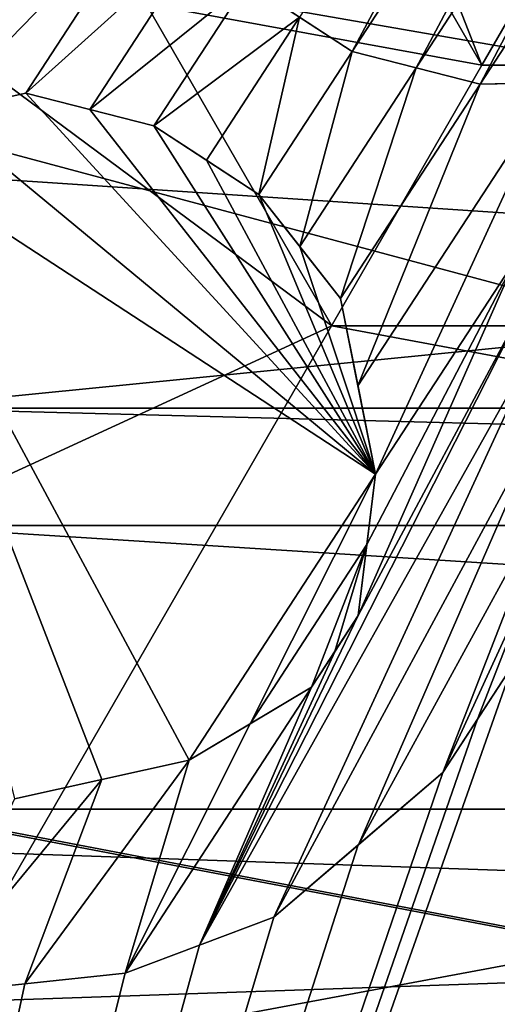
# Model space of a CAD drawing. Header units: millimetres. Extents: x -122 to 122, y -98 to 94.
# Tile 510 of 533: x 64.72 to 65.91, y 64.01 to 66.47. Entities that reach past the tile are written whole.
import ezdxf

# ---------------------------------------------------------------- set-up
doc = ezdxf.new("R2010")
doc.units = ezdxf.units.MM
doc.header["$LTSCALE"] = 26.699852
for name, color, linetype in [('1206', 7, 'CONTINUOUS'), ('1218', 7, 'CONTINUOUS'), ('1222', 7, 'CONTINUOUS'), ('31', 7, 'CONTINUOUS'), ('32', 7, 'CONTINUOUS'), ('35', 7, 'CONTINUOUS'), ('4213', 7, 'CONTINUOUS'), ('4225', 7, 'CONTINUOUS'), ('4229', 7, 'CONTINUOUS'), ('4795', 7, 'CONTINUOUS'), ('4797', 7, 'CONTINUOUS'), ('4800', 7, 'CONTINUOUS'), ('4804', 7, 'CONTINUOUS'), ('4810', 7, 'CONTINUOUS'), ('4822', 7, 'CONTINUOUS'), ('4826', 7, 'CONTINUOUS'), ('4929', 7, 'CONTINUOUS'), ('4930', 7, 'CONTINUOUS'), ('4931', 7, 'CONTINUOUS'), ('4932', 7, 'CONTINUOUS'), ('4941', 7, 'CONTINUOUS'), ('4942', 7, 'CONTINUOUS'), ('4943', 7, 'CONTINUOUS'), ('4957', 7, 'CONTINUOUS'), ('4958', 7, 'CONTINUOUS'), ('4959', 7, 'CONTINUOUS'), ('4960', 7, 'CONTINUOUS'), ('4961', 7, 'CONTINUOUS'), ('4962', 7, 'CONTINUOUS'), ('4963', 7, 'CONTINUOUS'), ('4964', 7, 'CONTINUOUS'), ('4965', 7, 'CONTINUOUS'), ('5013', 7, 'CONTINUOUS'), ('792', 7, 'CONTINUOUS'), ('793', 7, 'CONTINUOUS'), ('802', 7, 'CONTINUOUS'), ('804', 7, 'CONTINUOUS'), ('963', 7, 'CONTINUOUS')]:
    doc.layers.add(name, color=color, linetype=linetype)

msp = doc.modelspace()

# ---------------------------------------------------------------- linework, layer by layer
at = {"layer": '1206', "color": 250, "linetype": 'Continuous', "true_color": 0x323232}
for points in [[(78.5, 64.5, -2), (78.5, 64.5, -10), (61.5, 64.5, -10), (78.5, 64.5, -2)], [(61.5, 64.5, -2), (78.5, 64.5, -2), (61.5, 64.5, -10), (61.5, 64.5, -2)]]:
    msp.add_3dface(points, dxfattribs=at)
at = {"layer": '1218', "color": 250, "linetype": 'Continuous', "true_color": 0x323232}
for points in [[(61.5, 64.5, -10), (78.5, 64.5, -10), (78.5, 63.9142, -11.4142), (61.5, 64.5, -10)], [(61.5, 64.5, -10), (78.5, 63.9142, -11.4142), (61.5, 63.9142, -11.4142), (61.5, 64.5, -10)]]:
    msp.add_3dface(points, dxfattribs=at)
at = {"layer": '1222', "color": 250, "linetype": 'Continuous', "true_color": 0x323232}
for points in [[(78.5, 64.5, -2), (61.5, 64.5, -2), (61.5, 63.9142, -0.5858), (78.5, 64.5, -2)], [(78.5, 64.5, -2), (61.5, 63.9142, -0.5858), (78.5, 63.9142, -0.5858), (78.5, 64.5, -2)]]:
    msp.add_3dface(points, dxfattribs=at)
at = {"layer": '31', "color": 7, "linetype": 'Continuous', "true_color": 0xf5f5f5}
for points in [[(61, 73.5, -12), (59.3935, 62.8935, -12), (65.5004, 65.7056, -12), (61, 73.5, -12)], [(59.3935, 62.8935, -12), (80.6065, 62.8935, -12), (74.4996, 65.7056, -12), (59.3935, 62.8935, -12)], [(65.5004, 65.7056, -12), (59.3935, 62.8935, -12), (74.4996, 65.7056, -12), (65.5004, 65.7056, -12)]]:
    msp.add_3dface(points, dxfattribs=at)
at = {"layer": '32', "color": 7, "linetype": 'Continuous', "true_color": 0xf5f5f5}
for points in [[(59.3935, 62.8935, -15), (55, 73.5, -15), (65.5004, 65.7056, -15), (59.3935, 62.8935, -15)], [(55, 73.5, -15), (61, 73.5, -15), (65.5004, 65.7056, -15), (55, 73.5, -15)], [(80.6065, 62.8935, -15), (59.3935, 62.8935, -15), (65.5004, 65.7056, -15), (80.6065, 62.8935, -15)], [(74.4996, 65.7056, -15), (80.6065, 62.8935, -15), (65.5004, 65.7056, -15), (74.4996, 65.7056, -15)]]:
    msp.add_3dface(points, dxfattribs=at)
at = {"layer": '35', "color": 7, "linetype": 'Continuous', "true_color": 0xf5f5f5}
for points in [[(61, 73.5, -12), (65.5004, 65.7056, -12), (61, 73.5, -15), (61, 73.5, -12)], [(61, 73.5, -15), (65.5004, 65.7056, -12), (65.5004, 65.7056, -15), (61, 73.5, -15)], [(65.5004, 65.7056, -12), (74.4996, 65.7056, -12), (65.5004, 65.7056, -15), (65.5004, 65.7056, -12)], [(74.4996, 65.7056, -12), (74.4996, 65.7056, -15), (65.5004, 65.7056, -15), (74.4996, 65.7056, -12)]]:
    msp.add_3dface(points, dxfattribs=at)
at = {"layer": '4213', "color": 250, "linetype": 'Continuous', "true_color": 0x323232}
for points in [[(61.5, 64.5, 10), (78.5, 64.5, 10), (61.5, 64.5, 2), (61.5, 64.5, 10)], [(61.5, 64.5, 2), (78.5, 64.5, 10), (78.5, 64.5, 2), (61.5, 64.5, 2)]]:
    msp.add_3dface(points, dxfattribs=at)
at = {"layer": '4225', "color": 250, "linetype": 'Continuous', "true_color": 0x323232}
for points in [[(78.5, 64.5, 10), (61.5, 64.5, 10), (61.5, 63.9142, 11.4142), (78.5, 64.5, 10)], [(78.5, 63.9142, 11.4142), (78.5, 64.5, 10), (61.5, 63.9142, 11.4142), (78.5, 63.9142, 11.4142)]]:
    msp.add_3dface(points, dxfattribs=at)
at = {"layer": '4229', "color": 250, "linetype": 'Continuous', "true_color": 0x323232}
for points in [[(61.5, 64.5, 2), (78.5, 64.5, 2), (78.5, 63.9142, 0.5858), (61.5, 64.5, 2)], [(61.5, 63.9142, 0.5858), (61.5, 64.5, 2), (78.5, 63.9142, 0.5858), (61.5, 63.9142, 0.5858)]]:
    msp.add_3dface(points, dxfattribs=at)
at = {"layer": '4795', "color": 7, "linetype": 'Continuous', "true_color": 0xf5f5f5}
for points in [[(82.4441, 61.0542, 12), (57.5559, 61.0542, 12), (63.1767, 64.7277, 12), (82.4441, 61.0542, 12)], [(64.4, 64.5, 12), (82.4441, 61.0542, 12), (63.1767, 64.7277, 12), (64.4, 64.5, 12)], [(75.6, 64.5, 12), (82.4441, 61.0542, 12), (64.4, 64.5, 12), (75.6, 64.5, 12)]]:
    msp.add_3dface(points, dxfattribs=at)
at = {"layer": '4797', "color": 7, "linetype": 'Continuous', "true_color": 0xf5f5f5}
for points in [[(63.2648, 57.2397, 14.625), (70, 55.9, 14.625), (65.9515, 64.8584, 18.9024), (63.2648, 57.2397, 14.625)], [(65.8642, 64.7246, 18.8474), (63.2648, 57.2397, 14.625), (65.9515, 64.8584, 18.9024), (65.8642, 64.7246, 18.8474)], [(65.7772, 64.5911, 18.7915), (63.2648, 57.2397, 14.625), (65.8642, 64.7246, 18.8474), (65.7772, 64.5911, 18.7915)], [(65.5663, 64.4108, 18.6994), (63.2648, 57.2397, 14.625), (65.7772, 64.5911, 18.7915), (65.5663, 64.4108, 18.6994)], [(65.3558, 64.2308, 18.6045), (63.2648, 57.2397, 14.625), (65.5663, 64.4108, 18.6994), (65.3558, 64.2308, 18.6045)], [(65.17, 64.161, 18.5486), (63.2648, 57.2397, 14.625), (65.3558, 64.2308, 18.6045), (65.17, 64.161, 18.5486)], [(64.9851, 64.0915, 18.4914), (63.2648, 57.2397, 14.625), (65.17, 64.161, 18.5486), (64.9851, 64.0915, 18.4914)], [(64.7348, 64.0645, 18.4349), (63.2648, 57.2397, 14.625), (64.9851, 64.0915, 18.4914), (64.7348, 64.0645, 18.4349)], [(64.4836, 64.0375, 18.3757), (63.2648, 57.2397, 14.625), (64.7348, 64.0645, 18.4349), (64.4836, 64.0375, 18.3757)]]:
    msp.add_3dface(points, dxfattribs=at)
at = {"layer": '4800', "color": 7, "linetype": 'Continuous', "true_color": 0xf5f5f5}
for points in [[(65.4199, 66.4749, 19.2742), (65.5508, 66.3896, 19.2738), (66.4076, 67.9899, 19.7521), (65.4199, 66.4749, 19.2742)], [(66.4076, 67.9899, 19.7521), (65.5508, 66.3896, 19.2738), (66.5385, 67.9046, 19.7517), (66.4076, 67.9899, 19.7521)], [(65.5508, 66.3896, 19.2738), (65.7108, 66.3488, 19.2883), (66.5385, 67.9046, 19.7517), (65.5508, 66.3896, 19.2738)], [(66.5385, 67.9046, 19.7517), (65.7108, 66.3488, 19.2883), (66.6399, 67.7752, 19.7382), (66.5385, 67.9046, 19.7517)], [(65.7108, 66.3488, 19.2883), (65.8707, 66.3081, 19.3019), (66.6399, 67.7752, 19.7382), (65.7108, 66.3488, 19.2883)], [(65.8707, 66.3081, 19.3019), (66.7422, 67.6448, 19.7236), (66.6399, 67.7752, 19.7382), (65.8707, 66.3081, 19.3019)], [(66.0595, 66.3118, 19.3299), (66.7422, 67.6448, 19.7236), (65.8707, 66.3081, 19.3019), (66.0595, 66.3118, 19.3299)], [(64.5185, 66.237, 19.0512), (65.6096, 65.3353, 18.9948), (64.7368, 66.2854, 19.1059), (64.5185, 66.237, 19.0512)], [(64.7368, 66.2854, 19.1059), (65.6096, 65.3353, 18.9948), (64.8968, 66.2446, 19.125), (64.7368, 66.2854, 19.1059)], [(64.8968, 66.2446, 19.125), (65.6096, 65.3353, 18.9948), (65.0566, 66.2038, 19.1431), (64.8968, 66.2446, 19.125)], [(64.3007, 66.1887, 18.9948), (65.6096, 65.3353, 18.9948), (64.5185, 66.237, 19.0512), (64.3007, 66.1887, 18.9948)], [(65.0566, 66.2038, 19.1431), (65.6096, 65.3353, 18.9948), (65.1876, 66.1184, 19.1436), (65.0566, 66.2038, 19.1431)], [(65.6096, 65.3353, 18.9948), (64.3007, 66.1887, 18.9948), (65.1448, 64.6224, 18.6974), (65.6096, 65.3353, 18.9948)], [(65.1448, 64.6224, 18.6974), (64.3007, 66.1887, 18.9948), (64.9268, 64.5741, 18.6423), (65.1448, 64.6224, 18.6974)], [(64.9268, 64.5741, 18.6423), (64.3007, 66.1887, 18.9948), (64.7087, 64.5257, 18.5853), (64.9268, 64.5741, 18.6423)], [(65.1876, 66.1184, 19.1436), (65.6096, 65.3353, 18.9948), (65.3184, 66.0331, 19.1431), (65.1876, 66.1184, 19.1436)], [(65.3184, 66.0331, 19.1431), (65.6096, 65.3353, 18.9948), (65.4203, 65.9032, 19.125), (65.3184, 66.0331, 19.1431)], [(65.4203, 65.9032, 19.125), (65.6096, 65.3353, 18.9948), (65.5221, 65.7734, 19.1059), (65.4203, 65.9032, 19.125)], [(65.5221, 65.7734, 19.1059), (65.6096, 65.3353, 18.9948), (65.5659, 65.5539, 19.0512), (65.5221, 65.7734, 19.1059)], [(65.297, 64.7132, 18.7529), (65.6096, 65.3353, 18.9948), (65.1448, 64.6224, 18.6974), (65.297, 64.7132, 18.7529)], [(65.588, 65.1599, 18.9393), (65.6096, 65.3353, 18.9948), (65.297, 64.7132, 18.7529), (65.588, 65.1599, 18.9393)], [(65.45, 64.8044, 18.8075), (65.588, 65.1599, 18.9393), (65.297, 64.7132, 18.7529), (65.45, 64.8044, 18.8075)], [(65.508, 64.8934, 18.8449), (65.588, 65.1599, 18.9393), (65.45, 64.8044, 18.8075), (65.508, 64.8934, 18.8449)], [(65.5662, 64.9827, 18.8819), (65.588, 65.1599, 18.9393), (65.508, 64.8934, 18.8449), (65.5662, 64.9827, 18.8819)]]:
    msp.add_3dface(points, dxfattribs=at)
at = {"layer": '4804', "color": 7, "linetype": 'Continuous', "true_color": 0xf5f5f5}
for points in [[(64.4, 65.5, 11), (64.4, 65.5, 1.0205), (70.0019, 65.5, 0.2898), (64.4, 65.5, 11)], [(75.6, 65.5, 11), (64.4, 65.5, 11), (75.6, 65.5, 1.0205), (75.6, 65.5, 11)], [(75.6, 65.5, 1.0205), (64.4, 65.5, 11), (70.0019, 65.5, 0.2898), (75.6, 65.5, 1.0205)]]:
    msp.add_3dface(points, dxfattribs=at)
at = {"layer": '4810', "color": 7, "linetype": 'Continuous', "true_color": 0xf5f5f5}
for points in [[(64.4, 65.5, 11), (75.6, 65.5, 11), (75.6, 65.2071, 11.7071), (64.4, 65.5, 11)], [(64.4, 65.5, 11), (75.6, 65.2071, 11.7071), (64.4, 65.2071, 11.7071), (64.4, 65.5, 11)], [(75.6, 64.5, 12), (64.4, 64.5, 12), (64.4, 65.2071, 11.7071), (75.6, 64.5, 12)], [(75.6, 65.2071, 11.7071), (75.6, 64.5, 12), (64.4, 65.2071, 11.7071), (75.6, 65.2071, 11.7071)]]:
    msp.add_3dface(points, dxfattribs=at)
at = {"layer": '4822', "color": 7, "linetype": 'Continuous', "true_color": 0xf5f5f5}
for points in [[(67.9509, 65.8522, 0.2556), (62.7041, 66.2018, 1.25), (64.4015, 67.9014, 0.2556), (67.9509, 65.8522, 0.2556)], [(64.4, 65.5, 1.0205), (62.7041, 66.2018, 1.25), (67.9509, 65.8522, 0.2556), (64.4, 65.5, 1.0205)], [(70.0019, 65.5, 0.2898), (64.4, 65.5, 1.0205), (67.9509, 65.8522, 0.2556), (70.0019, 65.5, 0.2898)]]:
    msp.add_3dface(points, dxfattribs=at)
at = {"layer": '4826', "color": 7, "linetype": 'Continuous', "true_color": 0xf5f5f5}
msp.add_3dface([(66.35, 67.178, -0.6683), (67.9509, 65.8522, 0.2556), (64.4015, 67.9014, 0.2556), (66.35, 67.178, -0.6683)], dxfattribs=at)
at = {"layer": '4929', "color": 7, "linetype": 'Continuous', "true_color": 0xf5f5f5}
for points in [[(64.7348, 64.0645, 18.4349), (64.9851, 64.0915, 18.4914), (64.4836, 64.0375, 19.451), (64.7348, 64.0645, 18.4349)], [(64.4836, 64.0375, 19.451), (64.9851, 64.0915, 18.4914), (64.9851, 64.0915, 19.5623), (64.4836, 64.0375, 19.451)], [(64.4836, 64.0375, 19.451), (64.9851, 64.0915, 19.5623), (64.7348, 64.0645, 19.5079), (64.4836, 64.0375, 19.451)], [(64.4836, 64.0375, 18.3757), (64.7348, 64.0645, 18.4349), (64.4836, 64.0375, 19.451), (64.4836, 64.0375, 18.3757)]]:
    msp.add_3dface(points, dxfattribs=at)
at = {"layer": '4930', "color": 7, "linetype": 'Continuous', "true_color": 0xf5f5f5}
for points in [[(65.17, 64.161, 18.5486), (65.3558, 64.2308, 18.6045), (64.9851, 64.0915, 19.5623), (65.17, 64.161, 18.5486)], [(64.9851, 64.0915, 19.5623), (65.3558, 64.2308, 18.6045), (65.3558, 64.2308, 19.6711), (64.9851, 64.0915, 19.5623)], [(64.9851, 64.0915, 19.5623), (65.3558, 64.2308, 19.6711), (65.17, 64.161, 19.6173), (64.9851, 64.0915, 19.5623)], [(64.9851, 64.0915, 18.4914), (65.17, 64.161, 18.5486), (64.9851, 64.0915, 19.5623), (64.9851, 64.0915, 18.4914)]]:
    msp.add_3dface(points, dxfattribs=at)
at = {"layer": '4931', "color": 7, "linetype": 'Continuous', "true_color": 0xf5f5f5}
for points in [[(65.5663, 64.4108, 18.6994), (65.7772, 64.5911, 18.7915), (65.3558, 64.2308, 19.6711), (65.5663, 64.4108, 18.6994)], [(65.3558, 64.2308, 19.6711), (65.7772, 64.5911, 18.7915), (65.7772, 64.5911, 19.8512), (65.3558, 64.2308, 19.6711)], [(65.3558, 64.2308, 19.6711), (65.7772, 64.5911, 19.8512), (65.5671, 64.4115, 19.7629), (65.3558, 64.2308, 19.6711)], [(65.3558, 64.2308, 18.6045), (65.5663, 64.4108, 18.6994), (65.3558, 64.2308, 19.6711), (65.3558, 64.2308, 18.6045)]]:
    msp.add_3dface(points, dxfattribs=at)
at = {"layer": '4932', "color": 7, "linetype": 'Continuous', "true_color": 0xf5f5f5}
for points in [[(65.8642, 64.7246, 18.8474), (65.9515, 64.8584, 18.9024), (65.7772, 64.5911, 19.8512), (65.8642, 64.7246, 18.8474)], [(65.7772, 64.5911, 19.8512), (65.9515, 64.8584, 18.9024), (65.9515, 64.8584, 19.958), (65.7772, 64.5911, 19.8512)], [(65.7772, 64.5911, 19.8512), (65.9515, 64.8584, 19.958), (65.8642, 64.7246, 19.905), (65.7772, 64.5911, 19.8512)], [(65.7772, 64.5911, 18.7915), (65.8642, 64.7246, 18.8474), (65.7772, 64.5911, 19.8512), (65.7772, 64.5911, 18.7915)]]:
    msp.add_3dface(points, dxfattribs=at)
at = {"layer": '4941', "color": 7, "linetype": 'Continuous', "true_color": 0xf5f5f5}
for points in [[(66.2487, 66.3156, 19.3567), (66.0595, 66.3118, 19.3299), (65.8707, 66.3081, 20.343), (66.2487, 66.3156, 19.3567)], [(66.2487, 66.3156, 19.3567), (65.8707, 66.3081, 20.343), (66.0595, 66.3118, 20.3701), (66.2487, 66.3156, 19.3567)], [(66.0595, 66.3118, 19.3299), (65.8707, 66.3081, 19.3019), (65.8707, 66.3081, 20.343), (66.0595, 66.3118, 19.3299)]]:
    msp.add_3dface(points, dxfattribs=at)
at = {"layer": '4942', "color": 7, "linetype": 'Continuous', "true_color": 0xf5f5f5}
for points in [[(65.8707, 66.3081, 19.3019), (65.7108, 66.3488, 19.2883), (65.5508, 66.3896, 20.3159), (65.8707, 66.3081, 19.3019)], [(65.8707, 66.3081, 19.3019), (65.5508, 66.3896, 20.3159), (65.7108, 66.3488, 20.3299), (65.8707, 66.3081, 19.3019)], [(65.7108, 66.3488, 19.2883), (65.5508, 66.3896, 19.2738), (65.5508, 66.3896, 20.3159), (65.7108, 66.3488, 19.2883)], [(65.8707, 66.3081, 20.343), (65.8707, 66.3081, 19.3019), (65.7108, 66.3488, 20.3299), (65.8707, 66.3081, 20.343)]]:
    msp.add_3dface(points, dxfattribs=at)
at = {"layer": '4943', "color": 7, "linetype": 'Continuous', "true_color": 0xf5f5f5}
for points in [[(65.5508, 66.3896, 19.2738), (65.4199, 66.4749, 19.2742), (65.289, 66.5603, 20.3159), (65.5508, 66.3896, 19.2738)], [(65.5508, 66.3896, 20.3159), (65.5508, 66.3896, 19.2738), (65.289, 66.5603, 20.3159), (65.5508, 66.3896, 20.3159)], [(65.5508, 66.3896, 20.3159), (65.289, 66.5603, 20.3159), (65.4199, 66.4749, 20.3163), (65.5508, 66.3896, 20.3159)]]:
    msp.add_3dface(points, dxfattribs=at)
at = {"layer": '4957', "color": 7, "linetype": 'Continuous', "true_color": 0xf5f5f5}
for points in [[(64.5185, 66.237, 19.0512), (64.7368, 66.2854, 19.1059), (64.3007, 66.1887, 20.0471), (64.5185, 66.237, 19.0512)], [(64.3007, 66.1887, 20.0471), (64.7368, 66.2854, 19.1059), (64.7368, 66.2854, 20.1541), (64.3007, 66.1887, 20.0471)], [(64.3007, 66.1887, 20.0471), (64.7368, 66.2854, 20.1541), (64.5183, 66.2369, 20.1014), (64.3007, 66.1887, 20.0471)]]:
    msp.add_3dface(points, dxfattribs=at)
at = {"layer": '4958', "color": 7, "linetype": 'Continuous', "true_color": 0xf5f5f5}
for points in [[(64.7368, 66.2854, 19.1059), (64.8968, 66.2446, 19.125), (64.7368, 66.2854, 20.1541), (64.7368, 66.2854, 19.1059)], [(64.8968, 66.2446, 19.125), (65.0566, 66.2038, 19.1431), (64.7368, 66.2854, 20.1541), (64.8968, 66.2446, 19.125)], [(64.7368, 66.2854, 20.1541), (65.0566, 66.2038, 19.1431), (65.0566, 66.2038, 20.19), (64.7368, 66.2854, 20.1541)], [(64.7368, 66.2854, 20.1541), (65.0566, 66.2038, 20.19), (64.8968, 66.2446, 20.1725), (64.7368, 66.2854, 20.1541)]]:
    msp.add_3dface(points, dxfattribs=at)
at = {"layer": '4959', "color": 7, "linetype": 'Continuous', "true_color": 0xf5f5f5}
for points in [[(65.0566, 66.2038, 19.1431), (65.1876, 66.1184, 19.1436), (65.3184, 66.0331, 20.19), (65.0566, 66.2038, 19.1431)], [(65.0566, 66.2038, 20.19), (65.0566, 66.2038, 19.1431), (65.3184, 66.0331, 20.19), (65.0566, 66.2038, 20.19)], [(65.0566, 66.2038, 20.19), (65.3184, 66.0331, 20.19), (65.1876, 66.1184, 20.1904), (65.0566, 66.2038, 20.19)], [(65.1876, 66.1184, 19.1436), (65.3184, 66.0331, 19.1431), (65.3184, 66.0331, 20.19), (65.1876, 66.1184, 19.1436)]]:
    msp.add_3dface(points, dxfattribs=at)
at = {"layer": '4960', "color": 7, "linetype": 'Continuous', "true_color": 0xf5f5f5}
for points in [[(65.3184, 66.0331, 19.1431), (65.4203, 65.9032, 19.125), (65.5221, 65.7734, 20.1541), (65.3184, 66.0331, 19.1431)], [(65.3184, 66.0331, 20.19), (65.3184, 66.0331, 19.1431), (65.4203, 65.9032, 20.1725), (65.3184, 66.0331, 20.19)], [(65.3184, 66.0331, 19.1431), (65.5221, 65.7734, 20.1541), (65.4203, 65.9032, 20.1725), (65.3184, 66.0331, 19.1431)], [(65.4203, 65.9032, 19.125), (65.5221, 65.7734, 19.1059), (65.5221, 65.7734, 20.1541), (65.4203, 65.9032, 19.125)]]:
    msp.add_3dface(points, dxfattribs=at)
at = {"layer": '4961', "color": 7, "linetype": 'Continuous', "true_color": 0xf5f5f5}
for points in [[(65.5221, 65.7734, 19.1059), (65.5659, 65.5539, 19.0512), (65.6096, 65.3353, 20.0471), (65.5221, 65.7734, 19.1059)], [(65.5221, 65.7734, 20.1541), (65.5221, 65.7734, 19.1059), (65.5656, 65.5557, 20.1018), (65.5221, 65.7734, 20.1541)], [(65.5221, 65.7734, 19.1059), (65.6096, 65.3353, 20.0471), (65.5656, 65.5557, 20.1018), (65.5221, 65.7734, 19.1059)], [(65.5659, 65.5539, 19.0512), (65.6096, 65.3353, 18.9948), (65.6096, 65.3353, 20.0471), (65.5659, 65.5539, 19.0512)]]:
    msp.add_3dface(points, dxfattribs=at)
at = {"layer": '4962', "color": 7, "linetype": 'Continuous', "true_color": 0xf5f5f5}
for points in [[(65.6096, 65.3353, 18.9948), (65.588, 65.1599, 18.9393), (65.5662, 64.9827, 19.9382), (65.6096, 65.3353, 18.9948)], [(65.6096, 65.3353, 18.9948), (65.5662, 64.9827, 19.9382), (65.588, 65.1599, 19.9935), (65.6096, 65.3353, 18.9948)], [(65.6096, 65.3353, 20.0471), (65.6096, 65.3353, 18.9948), (65.588, 65.1599, 19.9935), (65.6096, 65.3353, 20.0471)], [(65.588, 65.1599, 18.9393), (65.5662, 64.9827, 18.8819), (65.5662, 64.9827, 19.9382), (65.588, 65.1599, 18.9393)]]:
    msp.add_3dface(points, dxfattribs=at)
at = {"layer": '4963', "color": 7, "linetype": 'Continuous', "true_color": 0xf5f5f5}
for points in [[(65.5662, 64.9827, 18.8819), (65.508, 64.8934, 18.8449), (65.45, 64.8044, 19.8666), (65.5662, 64.9827, 18.8819)], [(65.5662, 64.9827, 18.8819), (65.45, 64.8044, 19.8666), (65.5084, 64.8941, 19.9029), (65.5662, 64.9827, 18.8819)], [(65.5662, 64.9827, 19.9382), (65.5662, 64.9827, 18.8819), (65.5084, 64.8941, 19.9029), (65.5662, 64.9827, 19.9382)], [(65.508, 64.8934, 18.8449), (65.45, 64.8044, 18.8075), (65.45, 64.8044, 19.8666), (65.508, 64.8934, 18.8449)]]:
    msp.add_3dface(points, dxfattribs=at)
at = {"layer": '4964', "color": 7, "linetype": 'Continuous', "true_color": 0xf5f5f5}
for points in [[(65.45, 64.8044, 18.8075), (65.297, 64.7132, 18.7529), (65.1448, 64.6224, 19.7605), (65.45, 64.8044, 18.8075)], [(65.45, 64.8044, 18.8075), (65.1448, 64.6224, 19.7605), (65.297, 64.7132, 19.8141), (65.45, 64.8044, 18.8075)], [(65.45, 64.8044, 19.8666), (65.45, 64.8044, 18.8075), (65.297, 64.7132, 19.8141), (65.45, 64.8044, 19.8666)], [(65.297, 64.7132, 18.7529), (65.1448, 64.6224, 18.6974), (65.1448, 64.6224, 19.7605), (65.297, 64.7132, 18.7529)]]:
    msp.add_3dface(points, dxfattribs=at)
at = {"layer": '4965', "color": 7, "linetype": 'Continuous', "true_color": 0xf5f5f5}
for points in [[(65.1448, 64.6224, 18.6974), (64.9268, 64.5741, 18.6423), (64.7087, 64.5257, 19.6527), (65.1448, 64.6224, 18.6974)], [(65.1448, 64.6224, 18.6974), (64.7087, 64.5257, 19.6527), (64.9268, 64.5741, 19.7075), (65.1448, 64.6224, 18.6974)], [(65.1448, 64.6224, 19.7605), (65.1448, 64.6224, 18.6974), (64.9268, 64.5741, 19.7075), (65.1448, 64.6224, 19.7605)], [(64.9268, 64.5741, 18.6423), (64.7087, 64.5257, 18.5853), (64.7087, 64.5257, 19.6527), (64.9268, 64.5741, 18.6423)]]:
    msp.add_3dface(points, dxfattribs=at)
at = {"layer": '5013', "color": 7, "linetype": 'Continuous', "true_color": 0xf5f5f5}
for points in [[(65.0126, 66.9944, 20.3701), (64.6493, 66.7234, 20.2437), (64.3007, 66.1887, 20.0471), (65.0126, 66.9944, 20.3701)], [(65.0126, 66.9944, 20.3701), (64.3007, 66.1887, 20.0471), (64.5183, 66.2369, 20.1014), (65.0126, 66.9944, 20.3701)], [(65.0854, 66.8201, 20.343), (65.0126, 66.9944, 20.3701), (64.5183, 66.2369, 20.1014), (65.0854, 66.8201, 20.343)], [(64.7368, 66.2854, 20.1541), (65.0854, 66.8201, 20.343), (64.5183, 66.2369, 20.1014), (64.7368, 66.2854, 20.1541)], [(65.1872, 66.6901, 20.3299), (65.0854, 66.8201, 20.343), (64.7368, 66.2854, 20.1541), (65.1872, 66.6901, 20.3299)], [(65.1872, 66.6901, 20.3299), (64.7368, 66.2854, 20.1541), (64.8968, 66.2446, 20.1725), (65.1872, 66.6901, 20.3299)], [(65.289, 66.5603, 20.3159), (65.1872, 66.6901, 20.3299), (64.8968, 66.2446, 20.1725), (65.289, 66.5603, 20.3159)], [(65.0566, 66.2038, 20.19), (65.289, 66.5603, 20.3159), (64.8968, 66.2446, 20.1725), (65.0566, 66.2038, 20.19)], [(65.4199, 66.4749, 20.3163), (65.289, 66.5603, 20.3159), (65.0566, 66.2038, 20.19), (65.4199, 66.4749, 20.3163)], [(65.4199, 66.4749, 20.3163), (65.0566, 66.2038, 20.19), (65.1876, 66.1184, 20.1904), (65.4199, 66.4749, 20.3163)], [(65.3184, 66.0331, 20.19), (65.4199, 66.4749, 20.3163), (65.1876, 66.1184, 20.1904), (65.3184, 66.0331, 20.19)], [(65.5508, 66.3896, 20.3159), (65.4199, 66.4749, 20.3163), (65.3184, 66.0331, 20.19), (65.5508, 66.3896, 20.3159)], [(65.5508, 66.3896, 20.3159), (65.3184, 66.0331, 20.19), (65.4203, 65.9032, 20.1725), (65.5508, 66.3896, 20.3159)], [(65.7108, 66.3488, 20.3299), (65.5508, 66.3896, 20.3159), (65.4203, 65.9032, 20.1725), (65.7108, 66.3488, 20.3299)], [(65.5221, 65.7734, 20.1541), (65.7108, 66.3488, 20.3299), (65.4203, 65.9032, 20.1725), (65.5221, 65.7734, 20.1541)], [(65.8707, 66.3081, 20.343), (65.7108, 66.3488, 20.3299), (65.5221, 65.7734, 20.1541), (65.8707, 66.3081, 20.343)], [(65.8707, 66.3081, 20.343), (65.5221, 65.7734, 20.1541), (65.5656, 65.5557, 20.1018), (65.8707, 66.3081, 20.343)], [(66.0595, 66.3118, 20.3701), (65.8707, 66.3081, 20.343), (65.5656, 65.5557, 20.1018), (66.0595, 66.3118, 20.3701)], [(65.6096, 65.3353, 20.0471), (66.0595, 66.3118, 20.3701), (65.5656, 65.5557, 20.1018), (65.6096, 65.3353, 20.0471)], [(65.9582, 65.87, 20.2437), (66.0595, 66.3118, 20.3701), (65.6096, 65.3353, 20.0471), (65.9582, 65.87, 20.2437)], [(65.9946, 65.7828, 20.2257), (65.9582, 65.87, 20.2437), (65.5662, 64.9827, 19.9382), (65.9946, 65.7828, 20.2257)], [(65.5662, 64.9827, 19.9382), (65.9582, 65.87, 20.2437), (65.588, 65.1599, 19.9935), (65.5662, 64.9827, 19.9382)], [(65.9582, 65.87, 20.2437), (65.6096, 65.3353, 20.0471), (65.588, 65.1599, 19.9935), (65.9582, 65.87, 20.2437)], [(65.17, 64.161, 19.6173), (66.031, 65.6956, 20.2074), (65.9946, 65.7828, 20.2257), (65.17, 64.161, 19.6173)], [(65.17, 64.161, 19.6173), (65.9946, 65.7828, 20.2257), (65.5662, 64.9827, 19.9382), (65.17, 64.161, 19.6173)], [(65.17, 64.161, 19.6173), (65.3558, 64.2308, 19.6711), (66.031, 65.6956, 20.2074), (65.17, 64.161, 19.6173)], [(66.031, 65.6956, 20.2074), (65.3558, 64.2308, 19.6711), (66.0418, 65.5006, 20.1557), (66.031, 65.6956, 20.2074)], [(65.3558, 64.2308, 19.6711), (65.5671, 64.4115, 19.7629), (66.0418, 65.5006, 20.1557), (65.3558, 64.2308, 19.6711)], [(65.5671, 64.4115, 19.7629), (66.053, 65.3002, 20.1011), (66.0418, 65.5006, 20.1557), (65.5671, 64.4115, 19.7629)], [(65.5671, 64.4115, 19.7629), (65.7772, 64.5911, 19.8512), (66.053, 65.3002, 20.1011), (65.5671, 64.4115, 19.7629)], [(66.053, 65.3002, 20.1011), (65.7772, 64.5911, 19.8512), (66.0031, 65.0831, 20.0318), (66.053, 65.3002, 20.1011)], [(65.7772, 64.5911, 19.8512), (65.8642, 64.7246, 19.905), (66.0031, 65.0831, 20.0318), (65.7772, 64.5911, 19.8512)], [(65.8642, 64.7246, 19.905), (65.9515, 64.8584, 19.958), (66.0031, 65.0831, 20.0318), (65.8642, 64.7246, 19.905)], [(65.17, 64.161, 19.6173), (65.5662, 64.9827, 19.9382), (65.5084, 64.8941, 19.9029), (65.17, 64.161, 19.6173)], [(65.45, 64.8044, 19.8666), (65.17, 64.161, 19.6173), (65.5084, 64.8941, 19.9029), (65.45, 64.8044, 19.8666)], [(64.9851, 64.0915, 19.5623), (65.17, 64.161, 19.6173), (65.45, 64.8044, 19.8666), (64.9851, 64.0915, 19.5623)], [(64.9851, 64.0915, 19.5623), (65.45, 64.8044, 19.8666), (65.297, 64.7132, 19.8141), (64.9851, 64.0915, 19.5623)], [(65.1448, 64.6224, 19.7605), (64.9851, 64.0915, 19.5623), (65.297, 64.7132, 19.8141), (65.1448, 64.6224, 19.7605)], [(64.7348, 64.0645, 19.5079), (64.9851, 64.0915, 19.5623), (65.1448, 64.6224, 19.7605), (64.7348, 64.0645, 19.5079)], [(64.7348, 64.0645, 19.5079), (65.1448, 64.6224, 19.7605), (64.9268, 64.5741, 19.7075), (64.7348, 64.0645, 19.5079)], [(64.4836, 64.0375, 19.451), (64.7348, 64.0645, 19.5079), (64.9268, 64.5741, 19.7075), (64.4836, 64.0375, 19.451)], [(64.7087, 64.5257, 19.6527), (64.4836, 64.0375, 19.451), (64.9268, 64.5741, 19.7075), (64.7087, 64.5257, 19.6527)]]:
    msp.add_3dface(points, dxfattribs=at)
at = {"layer": '792', "color": 7, "linetype": 'Continuous', "true_color": 0xf5f5f5}
for points in [[(65.875, 66.3553, -15), (61.75, 73.5, -15), (59.6088, 67.4992, -15), (65.875, 66.3553, -15)], [(64, 63.1077, -15), (65.875, 66.3553, -15), (59.6088, 67.4992, -15), (64, 63.1077, -15)], [(80.3912, 67.4992, -15), (74.125, 66.3553, -15), (64, 63.1077, -15), (80.3912, 67.4992, -15)], [(76, 63.1077, -15), (80.3912, 67.4992, -15), (64, 63.1077, -15), (76, 63.1077, -15)], [(74.125, 66.3553, -15), (65.875, 66.3553, -15), (64, 63.1077, -15), (74.125, 66.3553, -15)]]:
    msp.add_3dface(points, dxfattribs=at)
at = {"layer": '793', "color": 7, "linetype": 'Continuous', "true_color": 0xf5f5f5}
for points in [[(64, 63.1077, -28.55), (59.6088, 67.4992, -28.55), (76, 63.1077, -28.55), (64, 63.1077, -28.55)], [(76, 63.1077, -28.55), (59.6088, 67.4992, -28.55), (71.6239, 65.4119, -28.55), (76, 63.1077, -28.55)], [(71.6239, 65.4119, -28.55), (59.6088, 67.4992, -28.55), (64.776, 67.1154, -28.55), (71.6239, 65.4119, -28.55)]]:
    msp.add_3dface(points, dxfattribs=at)
at = {"layer": '802', "color": 7, "linetype": 'Continuous', "true_color": 0xf5f5f5}
msp.add_3dface([(71.6239, 65.4119, -28.55), (64.776, 67.1154, -28.55), (66.5413, 67.5093, -27.2175), (71.6239, 65.4119, -28.55)], dxfattribs=at)
at = {"layer": '804', "color": 7, "linetype": 'Continuous', "true_color": 0xf5f5f5}
for points in [[(61.75, 73.5, -15), (65.875, 66.3553, -15), (63.0825, 73.5, -16.3325), (61.75, 73.5, -15)], [(63.0825, 73.5, -16.3325), (65.875, 66.3553, -15), (66.5413, 67.5093, -16.3325), (63.0825, 73.5, -16.3325)], [(65.875, 66.3553, -15), (74.125, 66.3553, -15), (66.5413, 67.5093, -16.3325), (65.875, 66.3553, -15)]]:
    msp.add_3dface(points, dxfattribs=at)
at = {"layer": '963', "color": 7, "linetype": 'Continuous'}
for points in [[(64.2371, 67.7371, -61), (70, 65.35, -61), (66.325, 67.1347, -60.2), (64.2371, 67.7371, -61)], [(70, 65.35, -61), (64.2371, 67.7371, -61), (66.325, 67.1347, -61.8), (70, 65.35, -61)]]:
    msp.add_3dface(points, dxfattribs=at)

doc.saveas('drawing.dxf')
